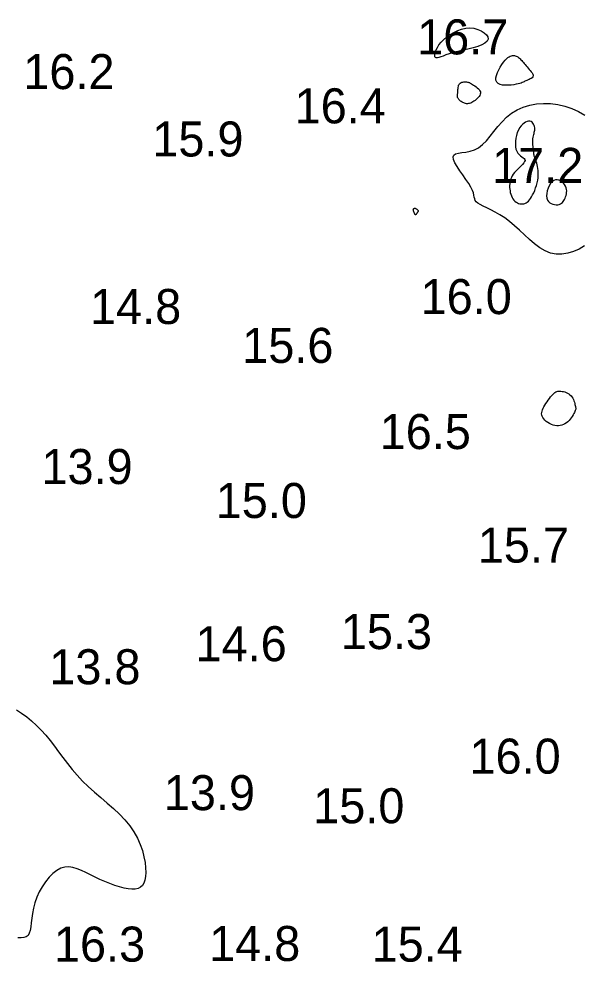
# Model space of a CAD drawing. Extents: x 3040093 to 3056816, y 408076 to 509144.
# Drawn here: x 3046187.2 to 3046267.6, y 434373 to 434507.7 of the extents above; entities that cross this region are included whole.
import ezdxf

# ---------------------------------------------------------------- set-up
doc = ezdxf.new("R2010")
doc.units = 0
doc.layers.add('V-CHAN-CONT-EL17', color=7, linetype='Continuous')
doc.layers.add('V-TOPO-SOUN-0610', color=7, linetype='Continuous')

msp = doc.modelspace()

# ---------------------------------------------------------------- linework, layer by layer
at = {"layer": 'V-CHAN-CONT-EL17'}
for points in [[(3046252.13, 434506.32), (3046252.67, 434506.17), (3046253.17, 434505.96), (3046253.58, 434505.69), (3046253.9, 434505.39), (3046254.09, 434505.08), (3046254.13, 434504.76), (3046254.01, 434504.46), (3046253.7, 434504.19), (3046253.24, 434503.95), (3046252.66, 434503.73), (3046251.99, 434503.53), (3046251.27, 434503.35), (3046250.54, 434503.18), (3046249.82, 434503.01), (3046249.17, 434502.84), (3046248.6, 434502.67), (3046248.12, 434502.51), (3046247.71, 434502.36), (3046247.38, 434502.24), (3046247.12, 434502.14), (3046246.91, 434502.09), (3046246.75, 434502.09), (3046246.64, 434502.14), (3046246.56, 434502.26), (3046246.53, 434502.44), (3046246.54, 434502.67), (3046246.6, 434502.95), (3046246.72, 434503.26), (3046246.9, 434503.6), (3046247.13, 434503.96), (3046247.44, 434504.33), (3046247.81, 434504.71), (3046248.24, 434505.08), (3046248.72, 434505.43), (3046249.24, 434505.74), (3046249.8, 434506.01), (3046250.37, 434506.21), (3046250.96, 434506.34), (3046251.55, 434506.38)], [(3046256.56, 434501.75), (3046256.76, 434501.97), (3046256.95, 434502.14), (3046257.13, 434502.26), (3046257.3, 434502.35), (3046257.46, 434502.41), (3046257.61, 434502.44), (3046257.75, 434502.44), (3046257.89, 434502.43), (3046258.02, 434502.41), (3046258.15, 434502.36), (3046258.27, 434502.31), (3046258.39, 434502.24), (3046258.5, 434502.16), (3046258.61, 434502.06), (3046258.72, 434501.96), (3046258.83, 434501.84), (3046258.95, 434501.72), (3046259.06, 434501.58), (3046259.18, 434501.44), (3046259.3, 434501.29), (3046259.43, 434501.13), (3046259.56, 434500.97), (3046259.71, 434500.8), (3046259.86, 434500.63), (3046260.02, 434500.45), (3046260.17, 434500.28), (3046260.31, 434500.11), (3046260.43, 434499.94), (3046260.51, 434499.78), (3046260.56, 434499.63), (3046260.57, 434499.5), (3046260.52, 434499.38), (3046260.44, 434499.27), (3046260.31, 434499.17), (3046260.17, 434499.09), (3046260.01, 434499.01), (3046259.84, 434498.94), (3046259.67, 434498.88), (3046259.52, 434498.81), (3046259.39, 434498.75), (3046259.27, 434498.69), (3046259.15, 434498.63), (3046259.01, 434498.57), (3046258.86, 434498.51), (3046258.67, 434498.45), (3046258.44, 434498.39), (3046258.15, 434498.33), (3046257.81, 434498.27), (3046257.42, 434498.22), (3046257, 434498.19), (3046256.59, 434498.18), (3046256.2, 434498.22), (3046255.85, 434498.29), (3046255.57, 434498.43), (3046255.37, 434498.63), (3046255.27, 434498.9), (3046255.27, 434499.23), (3046255.35, 434499.6), (3046255.48, 434499.99), (3046255.66, 434500.39), (3046255.88, 434500.79), (3046256.11, 434501.15), (3046256.34, 434501.48)], [(3046250.92, 434495.58), (3046250.79, 434495.61), (3046250.66, 434495.66), (3046250.53, 434495.71), (3046250.42, 434495.78), (3046250.31, 434495.85), (3046250.21, 434495.92), (3046250.12, 434496), (3046250.04, 434496.08), (3046249.97, 434496.15), (3046249.91, 434496.23), (3046249.86, 434496.3), (3046249.83, 434496.37), (3046249.79, 434496.44), (3046249.77, 434496.52), (3046249.76, 434496.59), (3046249.76, 434496.66), (3046249.76, 434496.73), (3046249.76, 434496.81), (3046249.77, 434496.89), (3046249.79, 434496.98), (3046249.8, 434497.08), (3046249.81, 434497.19), (3046249.82, 434497.31), (3046249.83, 434497.45), (3046249.84, 434497.59), (3046249.85, 434497.74), (3046249.87, 434497.89), (3046249.9, 434498.04), (3046249.94, 434498.18), (3046250, 434498.3), (3046250.07, 434498.41), (3046250.17, 434498.5), (3046250.28, 434498.56), (3046250.41, 434498.61), (3046250.55, 434498.65), (3046250.69, 434498.67), (3046250.83, 434498.67), (3046250.96, 434498.67), (3046251.08, 434498.66), (3046251.19, 434498.65), (3046251.29, 434498.63), (3046251.39, 434498.6), (3046251.48, 434498.56), (3046251.57, 434498.51), (3046251.68, 434498.45), (3046251.79, 434498.38), (3046251.93, 434498.3), (3046252.08, 434498.2), (3046252.25, 434498.09), (3046252.43, 434497.97), (3046252.59, 434497.84), (3046252.75, 434497.7), (3046252.88, 434497.56), (3046252.98, 434497.4), (3046253.04, 434497.24), (3046253.05, 434497.08), (3046253.02, 434496.91), (3046252.96, 434496.75), (3046252.86, 434496.59), (3046252.73, 434496.43), (3046252.59, 434496.28), (3046252.44, 434496.14), (3046252.28, 434496.01), (3046252.12, 434495.9), (3046251.97, 434495.8), (3046251.81, 434495.72), (3046251.66, 434495.65), (3046251.5, 434495.6), (3046251.35, 434495.57), (3046251.21, 434495.56), (3046251.06, 434495.56)], [(3046259.23, 434481.26), (3046259.4, 434481.31), (3046259.57, 434481.39), (3046259.73, 434481.51), (3046259.89, 434481.65), (3046260.04, 434481.82), (3046260.19, 434482.03), (3046260.35, 434482.27), (3046260.5, 434482.55), (3046260.65, 434482.85), (3046260.8, 434483.18), (3046260.93, 434483.53), (3046261.05, 434483.89), (3046261.15, 434484.25), (3046261.23, 434484.62), (3046261.28, 434484.98), (3046261.3, 434485.34), (3046261.3, 434485.67), (3046261.28, 434486), (3046261.24, 434486.3), (3046261.19, 434486.58), (3046261.14, 434486.83), (3046261.09, 434487.05), (3046261.04, 434487.23), (3046261, 434487.39), (3046260.97, 434487.51), (3046260.95, 434487.6), (3046260.93, 434487.67), (3046260.92, 434487.72), (3046260.91, 434487.75), (3046260.9, 434487.77), (3046260.88, 434487.79), (3046260.87, 434487.8), (3046260.85, 434487.82), (3046260.82, 434487.85), (3046260.8, 434487.89), (3046260.77, 434487.96), (3046260.74, 434488.06), (3046260.71, 434488.19), (3046260.68, 434488.36), (3046260.65, 434488.58), (3046260.61, 434488.83), (3046260.58, 434489.11), (3046260.56, 434489.41), (3046260.54, 434489.71), (3046260.53, 434490.01), (3046260.54, 434490.29), (3046260.55, 434490.56), (3046260.58, 434490.79), (3046260.61, 434490.98), (3046260.65, 434491.16), (3046260.7, 434491.32), (3046260.74, 434491.48), (3046260.77, 434491.62), (3046260.8, 434491.77), (3046260.8, 434491.93), (3046260.79, 434492.1), (3046260.76, 434492.28), (3046260.71, 434492.46), (3046260.63, 434492.63), (3046260.54, 434492.79), (3046260.42, 434492.91), (3046260.27, 434493.01), (3046260.11, 434493.06), (3046259.92, 434493.07), (3046259.71, 434493.02), (3046259.5, 434492.93), (3046259.27, 434492.79), (3046259.06, 434492.61), (3046258.84, 434492.38), (3046258.64, 434492.11), (3046258.47, 434491.79), (3046258.31, 434491.43), (3046258.19, 434491.04), (3046258.1, 434490.63), (3046258.05, 434490.22), (3046258.03, 434489.81), (3046258.05, 434489.42), (3046258.12, 434489.07), (3046258.23, 434488.76), (3046258.38, 434488.5), (3046258.57, 434488.29), (3046258.77, 434488.12), (3046258.96, 434487.98), (3046259.15, 434487.85), (3046259.29, 434487.72), (3046259.39, 434487.59), (3046259.41, 434487.45), (3046259.36, 434487.29), (3046259.24, 434487.1), (3046259.07, 434486.9), (3046258.85, 434486.68), (3046258.62, 434486.45), (3046258.37, 434486.22), (3046258.13, 434485.98), (3046257.92, 434485.74), (3046257.73, 434485.51), (3046257.58, 434485.27), (3046257.46, 434485.04), (3046257.37, 434484.81), (3046257.3, 434484.58), (3046257.25, 434484.35), (3046257.23, 434484.11), (3046257.22, 434483.86), (3046257.22, 434483.61), (3046257.23, 434483.36), (3046257.27, 434483.11), (3046257.31, 434482.86), (3046257.38, 434482.62), (3046257.46, 434482.39), (3046257.56, 434482.17), (3046257.68, 434481.98), (3046257.81, 434481.8), (3046257.97, 434481.65), (3046258.14, 434481.52), (3046258.32, 434481.41), (3046258.5, 434481.33), (3046258.69, 434481.27), (3046258.87, 434481.24), (3046259.06, 434481.24)], [(3046264.29, 434481.18), (3046264.46, 434481.25), (3046264.61, 434481.34), (3046264.74, 434481.45), (3046264.86, 434481.58), (3046264.96, 434481.73), (3046265.04, 434481.9), (3046265.12, 434482.08), (3046265.2, 434482.27), (3046265.27, 434482.46), (3046265.32, 434482.67), (3046265.35, 434482.89), (3046265.36, 434483.1), (3046265.34, 434483.33), (3046265.28, 434483.55), (3046265.19, 434483.78), (3046265.06, 434484), (3046264.9, 434484.21), (3046264.7, 434484.4), (3046264.48, 434484.55), (3046264.25, 434484.66), (3046264.01, 434484.71), (3046263.76, 434484.69), (3046263.52, 434484.59), (3046263.28, 434484.41), (3046263.07, 434484.15), (3046262.87, 434483.84), (3046262.71, 434483.49), (3046262.59, 434483.12), (3046262.51, 434482.75), (3046262.48, 434482.4), (3046262.51, 434482.08), (3046262.6, 434481.81), (3046262.75, 434481.59), (3046262.94, 434481.42), (3046263.15, 434481.29), (3046263.39, 434481.2), (3046263.64, 434481.15), (3046263.88, 434481.13), (3046264.1, 434481.14)], [(3046243.48, 434480.5), (3046243.5, 434480.55), (3046243.54, 434480.58), (3046243.57, 434480.61), (3046243.62, 434480.63), (3046243.67, 434480.63), (3046243.72, 434480.63), (3046243.78, 434480.62), (3046243.84, 434480.59), (3046243.9, 434480.56), (3046243.96, 434480.52), (3046244.01, 434480.47), (3046244.06, 434480.42), (3046244.1, 434480.37), (3046244.14, 434480.33), (3046244.16, 434480.28), (3046244.17, 434480.25), (3046244.18, 434480.21), (3046244.17, 434480.18), (3046244.15, 434480.16), (3046244.13, 434480.13), (3046244.11, 434480.1), (3046244.08, 434480.07), (3046244.05, 434480.03), (3046244.01, 434479.98), (3046243.98, 434479.94), (3046243.95, 434479.89), (3046243.92, 434479.84), (3046243.89, 434479.79), (3046243.86, 434479.75), (3046243.83, 434479.72), (3046243.81, 434479.69), (3046243.78, 434479.68), (3046243.77, 434479.68), (3046243.75, 434479.68), (3046243.73, 434479.71), (3046243.71, 434479.73), (3046243.69, 434479.77), (3046243.67, 434479.82), (3046243.65, 434479.88), (3046243.62, 434479.94), (3046243.59, 434480.01), (3046243.56, 434480.09), (3046243.53, 434480.16), (3046243.5, 434480.24), (3046243.49, 434480.31), (3046243.48, 434480.38), (3046243.47, 434480.45)], [(3046263.43, 434449.67), (3046263.17, 434449.78), (3046262.91, 434449.9), (3046262.67, 434450.05), (3046262.45, 434450.21), (3046262.25, 434450.39), (3046262.08, 434450.57), (3046261.95, 434450.76), (3046261.86, 434450.94), (3046261.8, 434451.12), (3046261.78, 434451.3), (3046261.8, 434451.49), (3046261.84, 434451.68), (3046261.91, 434451.88), (3046262, 434452.08), (3046262.12, 434452.3), (3046262.25, 434452.53), (3046262.4, 434452.77), (3046262.55, 434453.01), (3046262.72, 434453.25), (3046262.89, 434453.48), (3046263.05, 434453.7), (3046263.22, 434453.9), (3046263.38, 434454.07), (3046263.52, 434454.21), (3046263.67, 434454.32), (3046263.8, 434454.41), (3046263.94, 434454.47), (3046264.08, 434454.51), (3046264.22, 434454.53), (3046264.38, 434454.54), (3046264.54, 434454.53), (3046264.72, 434454.5), (3046264.91, 434454.46), (3046265.1, 434454.41), (3046265.29, 434454.34), (3046265.48, 434454.25), (3046265.67, 434454.14), (3046265.83, 434454.02), (3046265.98, 434453.87), (3046266.11, 434453.71), (3046266.22, 434453.53), (3046266.31, 434453.34), (3046266.39, 434453.15), (3046266.45, 434452.96), (3046266.5, 434452.77), (3046266.54, 434452.6), (3046266.57, 434452.46), (3046266.6, 434452.33), (3046266.63, 434452.23), (3046266.64, 434452.13), (3046266.65, 434452.05), (3046266.64, 434451.96), (3046266.63, 434451.87), (3046266.59, 434451.76), (3046266.54, 434451.64), (3046266.47, 434451.49), (3046266.38, 434451.32), (3046266.28, 434451.13), (3046266.15, 434450.93), (3046266.02, 434450.73), (3046265.86, 434450.54), (3046265.69, 434450.35), (3046265.51, 434450.17), (3046265.32, 434450.01), (3046265.11, 434449.87), (3046264.9, 434449.76), (3046264.67, 434449.67), (3046264.44, 434449.61), (3046264.19, 434449.57), (3046263.94, 434449.57), (3046263.69, 434449.61)]]:
    msp.add_lwpolyline(points, close=True, dxfattribs=at)
for points in [[(3046267.89, 434475.26), (3046267.12, 434474.81), (3046266.32, 434474.46), (3046265.5, 434474.2), (3046264.68, 434474.07), (3046263.86, 434474.08), (3046263.06, 434474.23), (3046262.27, 434474.54), (3046261.52, 434474.99), (3046260.78, 434475.54), (3046260.05, 434476.16), (3046259.34, 434476.82), (3046258.63, 434477.49), (3046257.93, 434478.14), (3046257.22, 434478.74), (3046256.52, 434479.26), (3046255.82, 434479.7), (3046255.15, 434480.08), (3046254.52, 434480.41), (3046253.94, 434480.68), (3046253.43, 434480.93), (3046253, 434481.15), (3046252.68, 434481.35), (3046252.45, 434481.54), (3046252.31, 434481.74), (3046252.23, 434481.96), (3046252.17, 434482.2), (3046252.12, 434482.48), (3046252.04, 434482.81), (3046251.9, 434483.19), (3046251.69, 434483.65), (3046251.37, 434484.18), (3046250.98, 434484.76), (3046250.55, 434485.38), (3046250.12, 434485.99), (3046249.73, 434486.59), (3046249.41, 434487.13), (3046249.2, 434487.6), (3046249.14, 434487.97), (3046249.25, 434488.23), (3046249.51, 434488.39), (3046249.9, 434488.49), (3046250.4, 434488.57), (3046250.96, 434488.65), (3046251.56, 434488.77), (3046252.18, 434488.97), (3046252.79, 434489.28), (3046253.35, 434489.72), (3046253.9, 434490.27), (3046254.43, 434490.9), (3046254.97, 434491.58), (3046255.53, 434492.28), (3046256.13, 434492.97), (3046256.78, 434493.62), (3046257.5, 434494.2), (3046258.3, 434494.68), (3046259.16, 434495.06), (3046260.09, 434495.35), (3046261.06, 434495.53), (3046262.06, 434495.6), (3046263.07, 434495.58), (3046264.09, 434495.45), (3046265.1, 434495.22), (3046266.08, 434494.88), (3046267.03, 434494.45), (3046267.94, 434493.93)], [(3046186.85, 434409.05), (3046187.57, 434408.57), (3046188.29, 434408.04), (3046189, 434407.45), (3046189.69, 434406.82), (3046190.36, 434406.14), (3046191.01, 434405.42), (3046191.63, 434404.67), (3046192.24, 434403.87), (3046192.84, 434403.06), (3046193.46, 434402.22), (3046194.1, 434401.38), (3046194.76, 434400.54), (3046195.48, 434399.7), (3046196.25, 434398.88), (3046197.08, 434398.08), (3046197.96, 434397.29), (3046198.87, 434396.51), (3046199.78, 434395.74), (3046200.67, 434394.95), (3046201.52, 434394.16), (3046202.3, 434393.34), (3046203, 434392.49), (3046203.59, 434391.62), (3046204.09, 434390.72), (3046204.49, 434389.82), (3046204.8, 434388.94), (3046205.03, 434388.08), (3046205.19, 434387.26), (3046205.27, 434386.51), (3046205.3, 434385.83), (3046205.26, 434385.24), (3046205.17, 434384.73), (3046205.02, 434384.32), (3046204.8, 434383.98), (3046204.53, 434383.73), (3046204.19, 434383.56), (3046203.78, 434383.46), (3046203.31, 434383.44), (3046202.77, 434383.48), (3046202.18, 434383.6), (3046201.54, 434383.76), (3046200.86, 434383.98), (3046200.16, 434384.23), (3046199.46, 434384.52), (3046198.75, 434384.83), (3046198.06, 434385.16), (3046197.39, 434385.49), (3046196.74, 434385.82), (3046196.12, 434386.11), (3046195.5, 434386.35), (3046194.9, 434386.53), (3046194.31, 434386.61), (3046193.73, 434386.58), (3046193.16, 434386.42), (3046192.58, 434386.11), (3046192.02, 434385.68), (3046191.48, 434385.14), (3046190.97, 434384.5), (3046190.51, 434383.8), (3046190.09, 434383.05), (3046189.74, 434382.28), (3046189.46, 434381.5), (3046189.26, 434380.73), (3046189.12, 434379.99), (3046189.02, 434379.29), (3046188.94, 434378.64), (3046188.87, 434378.06), (3046188.78, 434377.55), (3046188.66, 434377.14), (3046188.48, 434376.84), (3046188.22, 434376.64), (3046187.89, 434376.54), (3046187.49, 434376.51), (3046187.02, 434376.52)]]:
    msp.add_lwpolyline(points, dxfattribs=at)

# ---------------------------------------------------------------- texts
at = {"layer": 'V-TOPO-SOUN-0610'}
for s, p in [('16.7 ', (3046244.01, 434502.59)), ('16.2 ', (3046187.81, 434497.64)), ('16.4 ', (3046226.53, 434492.75)), ('15.9 ', (3046206.22, 434488.02)), ('17.2 ', (3046254.71, 434484.25)), ('16.0 ', (3046244.51, 434465.52)), ('14.8 ', (3046197.33, 434464.11)), ('15.6 ', (3046219.05, 434458.56)), ('16.5 ', (3046238.67, 434446.26)), ('13.9 ', (3046190.4, 434441.27)), ('15.0 ', (3046215.27, 434436.42)), ('15.7 ', (3046252.67, 434430.05)), ('15.3 ', (3046233.12, 434417.71)), ('14.6 ', (3046212.39, 434415.98)), ('13.8 ', (3046191.52, 434412.69)), ('16.0 ', (3046251.49, 434399.93)), ('13.9 ', (3046207.86, 434394.72)), ('15.0 ', (3046229.18, 434392.85)), ('16.3 ', (3046192.18, 434373.1)), ('14.8 ', (3046214.32, 434373.19)), ('15.4 ', (3046237.52, 434373.1))]:
    msp.add_text(s, height=5, dxfattribs=at).set_placement(p)

doc.saveas('drawing.dxf')
